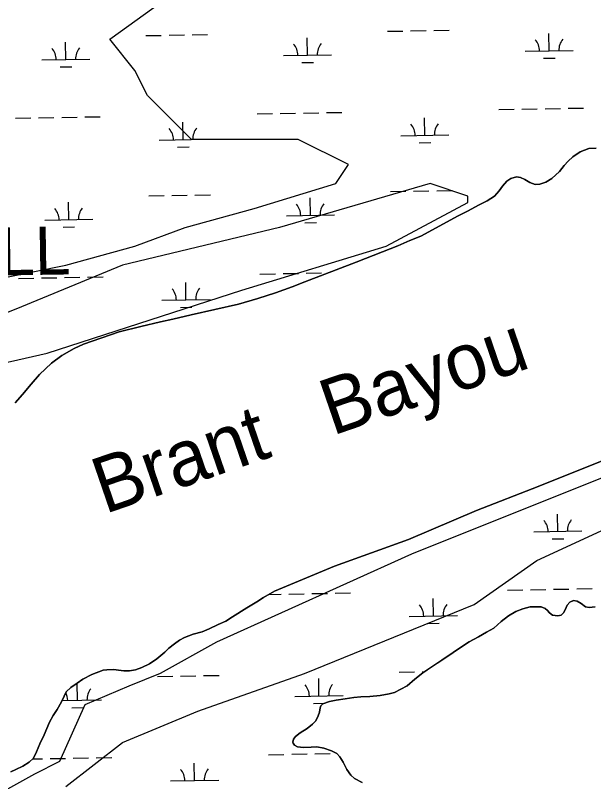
# Model space of a CAD drawing. Extents: x 3914892 to 3953151, y 242587 to 268572.
# Drawn here: x 3944172 to 3945373, y 257845 to 259437 of the extents above; entities that cross this region are included whole.
import ezdxf

# ---------------------------------------------------------------- set-up
doc = ezdxf.new("R2010")
doc.units = 0
for name, color, linetype in [('V-RIVR-IDEN', 7, 'Continuous'), ('V-RRAP-SILL-IDEN', 7, 'Continuous'), ('V-SITE-VEGE', 7, 'Continuous'), ('V-TOPO-SHOR', 7, 'Continuous'), ('V-WETL-SWMP', 7, 'Continuous')]:
    doc.layers.add(name, color=color, linetype=linetype)

msp = doc.modelspace()

# ---------------------------------------------------------------- linework, layer by layer
at = {"layer": 'V-SITE-VEGE'}
for points in [[(3944146.9, 258891.7), (3944277.3, 258917.8), (3944420.8, 258956.9), (3944525.2, 258996.1), (3944668.6, 259035.2), (3944838.2, 259087.4), (3944864.3, 259126.5), (3944759.9, 259178.7), (3944668.6, 259178.7), (3944538.2, 259178.7), (3944446.9, 259270), (3944420.8, 259322.1), (3944368.6, 259387.3), (3944459.9, 259452.6)], [(3943951.3, 258670), (3944238.2, 258735.2), (3944642.5, 258865.6), (3944942.5, 258956.9), (3945112.1, 259048.2), (3945112.1, 259061.3), (3945033.8, 259087.4), (3944720.8, 258996.1), (3944394.7, 258917.8), (3944173, 258826.5), (3944042.6, 258774.3)], [(3944277.3, 257835.2), (3944394.7, 257926.5), (3944551.2, 257991.7), (3944773, 258070), (3945125.1, 258213.5), (3945255.6, 258304.8), (3945425.1, 258383), (3945568.6, 258448.2), (3945933.8, 258565.6), (3945933.8, 258565.6), (3945868.6, 258604.8), (3945646.9, 258578.7), (3944994.7, 258317.8), (3944590.4, 258135.2), (3944473, 258070), (3944407.8, 258043.9), (3944316.5, 258004.8), (3944264.3, 257887.4), (3944212.1, 257861.3), (3944094.7, 257796.1)]]:
    msp.add_lwpolyline(points, dxfattribs=at)
at = {"layer": 'V-TOPO-SHOR'}
for points in [[(3944171.9, 258631.9), (3944187.3, 258649.2), (3944204.9, 258671), (3944222.6, 258690.9), (3944247.2, 258714.1), (3944268.9, 258730), (3944294.4, 258744.7), (3944313.7, 258753.9), (3944387.7, 258779.6), (3944432.9, 258790.8), (3944473.8, 258799.9), (3944499.3, 258805.8), (3944537.4, 258814.4), (3944636.1, 258836.5), (3944676.2, 258848.7), (3944712.8, 258860.5), (3944747.1, 258872.8), (3944773.2, 258882.9), (3944880.2, 258923.7), (3944934.7, 258945.3), (3944966.7, 258958.1), (3944991.8, 258969.2), (3945014.3, 258977.7), (3945091.9, 259020.5), (3945111, 259030.2), (3945135.6, 259042.9), (3945152.2, 259051.1), (3945167.1, 259061.3), (3945177.2, 259071.9), (3945183.9, 259081.5), (3945193.3, 259092.3), (3945201.6, 259098), (3945213.3, 259101), (3945221.3, 259100), (3945230.4, 259095.9), (3945241.1, 259089.4), (3945251.8, 259085.6), (3945261.5, 259086.3), (3945274.2, 259090.3), (3945286.7, 259097.7), (3945302.5, 259112.4), (3945312, 259124.7), (3945320.4, 259134), (3945330.2, 259142.7), (3945345.4, 259153), (3945363, 259160.2), (3945378.3, 259160.6)], [(3945405.1, 258516.9), (3945257.8, 258458.5), (3945129.7, 258408.5), (3944988.9, 258348.3), (3944835, 258293), (3944710.3, 258240.9), (3944687.9, 258227.6), (3944673.5, 258218.5), (3944653, 258206.2), (3944623.5, 258188), (3944609.2, 258179), (3944593.5, 258171.8), (3944574.8, 258163.1), (3944560, 258156.8), (3944541.4, 258151.4), (3944523.8, 258144.6), (3944513.1, 258139.1), (3944502.7, 258131.9), (3944491.4, 258122.3), (3944482.6, 258114.3), (3944466.1, 258100.7), (3944450.8, 258090.4), (3944435.3, 258082.6), (3944422, 258077.4), (3944409.3, 258075.5), (3944397.9, 258075.3), (3944386.3, 258077.1), (3944376.7, 258078.5), (3944362.6, 258077.9), (3944354.8, 258077), (3944331.4, 258067.7), (3944312.3, 258058.1), (3944300.8, 258050.1), (3944287.6, 258041.3), (3944278, 258031.9), (3944273.4, 258022.8), (3944268.3, 258011.3), (3944259.2, 257995.6), (3944251.2, 257982.5), (3944243.2, 257968.9), (3944232, 257942.8), (3944223.5, 257924.2), (3944216.1, 257907.6), (3944209.9, 257894.3), (3944200.7, 257885.6), (3944187.8, 257877.4), (3944173.5, 257870.9), (3944162.7, 257866.2)], [(3945305.8, 258191.2), (3945310.8, 258196.1), (3945314.3, 258202.5), (3945318.1, 258211.8), (3945323.9, 258218.3), (3945331.3, 258221.5), (3945339.3, 258220.4), (3945347.6, 258215.3), (3945356.7, 258208.6), (3945364, 258206.9), (3945376.6, 258208.5)], [(3944892.8, 257843.8), (3944877, 257851.8), (3944869, 257859.1), (3944861, 257870.4), (3944853.2, 257886.2), (3944846, 257897.3), (3944839.9, 257903.7), (3944828.9, 257909.3), (3944813, 257915.3), (3944798.7, 257917.7), (3944786.8, 257917.3), (3944770.8, 257916.1), (3944758.1, 257917.9), (3944751.8, 257921.4), (3944749, 257925.2), (3944748.3, 257927.8), (3944750.1, 257933.8), (3944753.8, 257939.5), (3944763.7, 257946.9), (3944778.4, 257956), (3944789.7, 257964.8), (3944796.1, 257972.1), (3944801.5, 257982), (3944804.2, 257989.7), (3944805.7, 257998.9), (3944806.9, 258002.6), (3944810.6, 258006.8), (3944824.4, 258011.9), (3944838.6, 258014.5), (3944857.4, 258017.2), (3944875.5, 258019.9), (3944890.1, 258021.9), (3944908.2, 258022.4), (3944930, 258024.3), (3944948.8, 258028), (3944959.8, 258030.6), (3944985.7, 258044.6), (3945001.8, 258058.3), (3945018.3, 258071.6), (3945038.5, 258085), (3945058, 258097.7), (3945081.5, 258113.9), (3945094.6, 258122.5), (3945114.5, 258135.9), (3945134, 258146), (3945151.1, 258155.5), (3945165.7, 258164.4), (3945181.3, 258177.7), (3945196.2, 258189.9), (3945211.5, 258198.6), (3945225.9, 258204.4), (3945241.3, 258208.7), (3945264, 258208.6), (3945272.3, 258205.3), (3945277.2, 258200.8), (3945281.8, 258195.8), (3945288.1, 258191.1), (3945298.8, 258189.7), (3945305.8, 258191.2)]]:
    msp.add_lwpolyline(points, dxfattribs=at)
at = {"layer": 'V-WETL-SWMP'}
for p, q in [((3944443.5, 259394.3), (3944475.5, 259394.9)), ((3944491.5, 259395.2), (3944523.5, 259395.8)), ((3944539.5, 259396.1), (3944571.5, 259396.6)), ((3944945.3, 259403.3), (3944977.3, 259403.9)), ((3944993.3, 259404.2), (3945025.3, 259404.8)), ((3945041.3, 259405), (3945073.3, 259405.6)), ((3945281, 259362.9), (3945280.3, 259398.9)), ((3944277.3, 259344.9), (3944276.7, 259380.9)), ((3944779.1, 259353.9), (3944778.5, 259389.9)), ((3945231, 259362), (3945330.9, 259363.8)), ((3944227.3, 259344), (3944327.3, 259345.8)), ((3944729.1, 259353), (3944829.1, 259354.8)), ((3945269.2, 259347.3), (3945293.2, 259347.7)), ((3944265.6, 259329.3), (3944289.6, 259329.7)), ((3944767.4, 259338.3), (3944791.4, 259338.7)), ((3944674.4, 259232), (3944706.4, 259232.5)), ((3944722.4, 259232.8), (3944754.4, 259233.4)), ((3944770.4, 259233.7), (3944802.4, 259234.2)), ((3944818.4, 259234.5), (3944850.4, 259235.1)), ((3945176.3, 259240.9), (3945208.3, 259241.5)), ((3945224.3, 259241.8), (3945256.3, 259242.4)), ((3945272.3, 259242.6), (3945304.3, 259243.2)), ((3945320.3, 259243.5), (3945352.2, 259244.1)), ((3944172.6, 259223), (3944204.6, 259223.5)), ((3944220.6, 259223.8), (3944252.6, 259224.4)), ((3944268.6, 259224.7), (3944300.6, 259225.3)), ((3944316.6, 259225.6), (3944348.6, 259226.1)), ((3945022.6, 259187.4), (3945022, 259223.4)), ((3944520.8, 259178.5), (3944520.1, 259214.4)), ((3944972.6, 259186.5), (3945072.6, 259188.3)), ((3944470.8, 259177.6), (3944570.8, 259179.3)), ((3945010.9, 259171.8), (3945034.9, 259172.2)), ((3944509.1, 259162.8), (3944533.1, 259163.2)), ((3945345.4, 259153), (3945330.2, 259142.7)), ((3945363, 259160.2), (3945345.4, 259153)), ((3945378.3, 259160.6), (3945363, 259160.2)), ((3945330.2, 259142.7), (3945320.4, 259134)), ((3945312, 259124.7), (3945302.5, 259112.4)), ((3945320.4, 259134), (3945312, 259124.7)), ((3945302.5, 259112.4), (3945286.7, 259097.7)), ((3945193.3, 259092.3), (3945183.9, 259081.5)), ((3945201.6, 259098), (3945193.3, 259092.3)), ((3945213.3, 259101), (3945201.6, 259098)), ((3945221.3, 259100), (3945213.3, 259101)), ((3945230.4, 259095.9), (3945221.3, 259100)), ((3945241.1, 259089.4), (3945230.4, 259095.9)), ((3945251.8, 259085.6), (3945241.1, 259089.4)), ((3945274.2, 259090.3), (3945261.5, 259086.3)), ((3945286.7, 259097.7), (3945274.2, 259090.3)), ((3945047.3, 259072.4), (3945079.3, 259073)), ((3945183.9, 259081.5), (3945177.2, 259071.9)), ((3945261.5, 259086.3), (3945251.8, 259085.6)), ((3944449.5, 259061.7), (3944481.5, 259062.3)), ((3944497.4, 259062.6), (3944529.4, 259063.2)), ((3944545.4, 259063.4), (3944577.4, 259064)), ((3944785.1, 259021.3), (3944784.4, 259057.3)), ((3944951.3, 259070.7), (3944983.3, 259071.3)), ((3944999.3, 259071.6), (3945031.3, 259072.1)), ((3945167.1, 259061.3), (3945152.2, 259051.1)), ((3945177.2, 259071.9), (3945167.1, 259061.3)), ((3944283.2, 259012.3), (3944282.6, 259048.3)), ((3945135.6, 259042.9), (3945111, 259030.2)), ((3945152.2, 259051.1), (3945135.6, 259042.9)), ((3945111, 259030.2), (3945091.9, 259020.5)), ((3944233.3, 259011.4), (3944333.2, 259013.2)), ((3944735.1, 259020.4), (3944835.1, 259022.2)), ((3945091.9, 259020.5), (3945014.3, 258977.7)), ((3944271.5, 258996.7), (3944295.5, 258997.1)), ((3944773.4, 259005.7), (3944797.4, 259006.1)), ((3945014.3, 258977.7), (3944991.8, 258969.2)), ((3944991.8, 258969.2), (3944966.7, 258958.1)), ((3944966.7, 258958.1), (3944934.7, 258945.3)), ((3944934.7, 258945.3), (3944880.2, 258923.7)), ((3944880.2, 258923.7), (3944773.2, 258882.9)), ((3944680.4, 258899.3), (3944712.4, 258899.9)), ((3944728.4, 258900.2), (3944760.4, 258900.8)), ((3944776.4, 258901), (3944808.4, 258901.6)), ((3944178.6, 258890.4), (3944210.6, 258890.9)), ((3944226.6, 258891.2), (3944258.6, 258891.8)), ((3944274.6, 258892.1), (3944306.5, 258892.6)), ((3944322.5, 258892.9), (3944354.5, 258893.5)), ((3944773.2, 258882.9), (3944747.1, 258872.8)), ((3944526.7, 258845.8), (3944526.1, 258881.8)), ((3944747.1, 258872.8), (3944712.8, 258860.5)), ((3944712.8, 258860.5), (3944676.2, 258848.7)), ((3944476.7, 258844.9), (3944576.7, 258846.7)), ((3944636.1, 258836.5), (3944537.4, 258814.4)), ((3944676.2, 258848.7), (3944636.1, 258836.5)), ((3944515, 258830.2), (3944539, 258830.6)), ((3944499.3, 258805.8), (3944473.8, 258799.9)), ((3944537.4, 258814.4), (3944499.3, 258805.8)), ((3944432.9, 258790.8), (3944387.7, 258779.6)), ((3944473.8, 258799.9), (3944432.9, 258790.8)), ((3944387.7, 258779.6), (3944313.7, 258753.9)), ((3944294.4, 258744.7), (3944268.9, 258730)), ((3944313.7, 258753.9), (3944294.4, 258744.7)), ((3944268.9, 258730), (3944247.2, 258714.1)), ((3944247.2, 258714.1), (3944222.6, 258690.9)), ((3944222.6, 258690.9), (3944204.9, 258671)), ((3944204.9, 258671), (3944187.3, 258649.2)), ((3944187.3, 258649.2), (3944171.9, 258631.9)), ((3945257.8, 258458.5), (3945405.1, 258516.9)), ((3945129.7, 258408.5), (3945257.8, 258458.5)), ((3944988.9, 258348.3), (3945129.7, 258408.5)), ((3945298.8, 258365), (3945298.2, 258401)), ((3945248.8, 258364.1), (3945348.8, 258365.9)), ((3944835, 258293), (3944988.9, 258348.3)), ((3945287.1, 258349.4), (3945311.1, 258349.8)), ((3944710.3, 258240.9), (3944835, 258293)), ((3945338.1, 258245.6), (3945370.1, 258246.2)), ((3944687.9, 258227.6), (3944710.3, 258240.9)), ((3944699, 258234.2), (3944724.3, 258234.7)), ((3944740.3, 258234.9), (3944772.3, 258235.5)), ((3944788.3, 258235.8), (3944820.3, 258236.4)), ((3944836.3, 258236.7), (3944868.3, 258237.2)), ((3945194.1, 258243.1), (3945226.1, 258243.6)), ((3945242.1, 258243.9), (3945274.1, 258244.5)), ((3945290.1, 258244.8), (3945322.1, 258245.4)), ((3944653, 258206.2), (3944673.5, 258218.5)), ((3944673.5, 258218.5), (3944687.9, 258227.6)), ((3945040.5, 258189.6), (3945039.8, 258225.6)), ((3945323.9, 258218.3), (3945318.1, 258211.8)), ((3945331.3, 258221.5), (3945323.9, 258218.3)), ((3945339.3, 258220.4), (3945331.3, 258221.5)), ((3945347.6, 258215.3), (3945339.3, 258220.4)), ((3945356.7, 258208.6), (3945347.6, 258215.3)), ((3944623.5, 258188), (3944653, 258206.2)), ((3945211.5, 258198.6), (3945196.2, 258189.9)), ((3945225.9, 258204.4), (3945211.5, 258198.6)), ((3945241.3, 258208.7), (3945225.9, 258204.4)), ((3945264, 258208.6), (3945241.3, 258208.7)), ((3945272.3, 258205.3), (3945264, 258208.6)), ((3945277.2, 258200.8), (3945272.3, 258205.3)), ((3945281.8, 258195.8), (3945277.2, 258200.8)), ((3945314.3, 258202.5), (3945310.8, 258196.1)), ((3945318.1, 258211.8), (3945314.3, 258202.5)), ((3945364, 258206.9), (3945356.7, 258208.6)), ((3945376.6, 258208.5), (3945364, 258206.9)), ((3944609.2, 258179), (3944623.5, 258188)), ((3944990.5, 258188.7), (3945090.5, 258190.5)), ((3945196.2, 258189.9), (3945181.3, 258177.7)), ((3945288.1, 258191.1), (3945281.8, 258195.8)), ((3945298.8, 258189.7), (3945288.1, 258191.1)), ((3945305.8, 258191.2), (3945298.8, 258189.7)), ((3945310.8, 258196.1), (3945305.8, 258191.2)), ((3944574.8, 258163.1), (3944593.5, 258171.8)), ((3944593.5, 258171.8), (3944609.2, 258179)), ((3945028.7, 258173.9), (3945052.7, 258174.4)), ((3945181.3, 258177.7), (3945165.7, 258164.4)), ((3944523.8, 258144.6), (3944541.4, 258151.4)), ((3944541.4, 258151.4), (3944560, 258156.8)), ((3944560, 258156.8), (3944574.8, 258163.1)), ((3945151.1, 258155.5), (3945134, 258146)), ((3945165.7, 258164.4), (3945151.1, 258155.5)), ((3944502.7, 258131.9), (3944513.1, 258139.1)), ((3944513.1, 258139.1), (3944523.8, 258144.6)), ((3945114.5, 258135.9), (3945094.6, 258122.5)), ((3945134, 258146), (3945114.5, 258135.9)), ((3944482.6, 258114.3), (3944491.4, 258122.3)), ((3944491.4, 258122.3), (3944502.7, 258131.9)), ((3945094.6, 258122.5), (3945081.5, 258113.9)), ((3944466.1, 258100.7), (3944482.6, 258114.3)), ((3945081.5, 258113.9), (3945058, 258097.7)), ((3944435.3, 258082.6), (3944450.8, 258090.4)), ((3944450.8, 258090.4), (3944466.1, 258100.7)), ((3945058, 258097.7), (3945038.5, 258084.9)), ((3944331.4, 258067.7), (3944354.8, 258077)), ((3944354.8, 258077), (3944362.6, 258077.9)), ((3944362.6, 258077.9), (3944376.7, 258078.5)), ((3944376.7, 258078.5), (3944386.3, 258077.1)), ((3944386.3, 258077.1), (3944397.9, 258075.3)), ((3944397.9, 258075.3), (3944409.3, 258075.5)), ((3944409.3, 258075.5), (3944422, 258077.4)), ((3944422, 258077.4), (3944435.3, 258082.6)), ((3944969.1, 258072.8), (3945001.1, 258073.4)), ((3945018.3, 258071.6), (3945001.8, 258058.3)), ((3945017.1, 258073.7), (3945021.6, 258073.8)), ((3945038.5, 258084.9), (3945018.3, 258071.6)), ((3944300.8, 258050.1), (3944312.3, 258058.1)), ((3944312.3, 258058.1), (3944331.4, 258067.7)), ((3944467.3, 258063.9), (3944499.3, 258064.4)), ((3944515.3, 258064.7), (3944547.3, 258065.3)), ((3944563.3, 258065.6), (3944595.3, 258066.2)), ((3944802.9, 258023.4), (3944802.3, 258059.4)), ((3945001.8, 258058.3), (3944985.7, 258044.6)), ((3944278, 258031.9), (3944287.6, 258041.3)), ((3944287.6, 258041.3), (3944300.8, 258050.1)), ((3944301.1, 258014.5), (3944300.5, 258049.9)), ((3944985.7, 258044.6), (3944959.8, 258030.6)), ((3944268.3, 258011.3), (3944273.4, 258022.8)), ((3944273.4, 258022.8), (3944278, 258031.9)), ((3944752.9, 258022.5), (3944852.9, 258024.3)), ((3944930, 258024.3), (3944908.2, 258022.4)), ((3944948.8, 258028), (3944930, 258024.3)), ((3944959.8, 258030.6), (3944948.8, 258028)), ((3944259.2, 257995.6), (3944268.3, 258011.3)), ((3944269.4, 258013.9), (3944351.1, 258015.3)), ((3944791.2, 258007.8), (3944814.3, 258008.2)), ((3944810.6, 258006.8), (3944806.9, 258002.6)), ((3944824.4, 258011.9), (3944810.6, 258006.8)), ((3944838.6, 258014.5), (3944824.4, 258011.9)), ((3944857.4, 258017.2), (3944838.6, 258014.5)), ((3944875.5, 258019.9), (3944857.4, 258017.2)), ((3944890.1, 258021.9), (3944875.5, 258019.9)), ((3944908.2, 258022.4), (3944890.1, 258021.9)), ((3944251.2, 257982.5), (3944259.2, 257995.6)), ((3944289.4, 257998.8), (3944313.4, 257999.2)), ((3944805.7, 257998.9), (3944804.2, 257989.7)), ((3944806.9, 258002.6), (3944805.7, 257998.9)), ((3944243.2, 257968.9), (3944251.2, 257982.5)), ((3944801.5, 257982), (3944796.1, 257972.1)), ((3944804.2, 257989.7), (3944801.5, 257982)), ((3944232, 257942.8), (3944243.2, 257968.9)), ((3944789.7, 257964.8), (3944778.4, 257956)), ((3944796.1, 257972.1), (3944789.7, 257964.8)), ((3944763.7, 257946.9), (3944753.8, 257939.5)), ((3944778.4, 257956), (3944763.7, 257946.9)), ((3944223.5, 257924.2), (3944232, 257942.8)), ((3944750.1, 257933.8), (3944748.3, 257927.8)), ((3944748.3, 257927.8), (3944749, 257925.2)), ((3944753.8, 257939.5), (3944750.1, 257933.8)), ((3944216.1, 257907.6), (3944223.5, 257924.2)), ((3944749, 257925.2), (3944751.8, 257921.4)), ((3944751.8, 257921.4), (3944758.1, 257917.9)), ((3944758.1, 257917.9), (3944770.8, 257916.1)), ((3944770.8, 257916.1), (3944786.8, 257917.3)), ((3944786.8, 257917.3), (3944798.7, 257917.7)), ((3944798.7, 257917.7), (3944813, 257915.3)), ((3944813, 257915.3), (3944828.9, 257909.3)), ((3944209.9, 257894.3), (3944216.1, 257907.6)), ((3944340.4, 257895.1), (3944372.4, 257895.6)), ((3944698.3, 257901.5), (3944730.2, 257902)), ((3944746.2, 257902.3), (3944778.2, 257902.9)), ((3944794.2, 257903.2), (3944826.2, 257903.8)), ((3944828.9, 257909.3), (3944839.9, 257903.7)), ((3944839.9, 257903.7), (3944846, 257897.3)), ((3944846, 257897.3), (3944853.2, 257886.2)), ((3944187.8, 257877.4), (3944200.7, 257885.6)), ((3944200.7, 257885.6), (3944209.9, 257894.3)), ((3944208.1, 257892.7), (3944228.4, 257893.1)), ((3944244.4, 257893.3), (3944276.4, 257893.9)), ((3944292.4, 257894.2), (3944324.4, 257894.8)), ((3944544.6, 257848), (3944543.9, 257884)), ((3944853.2, 257886.2), (3944861, 257870.4)), ((3944162.7, 257866.2), (3944173.5, 257870.9)), ((3944173.5, 257870.9), (3944187.8, 257877.4)), ((3944861, 257870.4), (3944869, 257859.1)), ((3944494.6, 257847.1), (3944594.6, 257848.9)), ((3944869, 257859.1), (3944877, 257851.8)), ((3944877, 257851.8), (3944892.8, 257843.8))]:
    msp.add_line(p, q, dxfattribs=at)
for centre, start, end in [((3944723.9, 259353.4), 0.2532, 41.7968), ((3944834.4, 259355.4), 140.2532, 181.7968), ((3945225.7, 259362.4), 0.2532, 41.7968), ((3945336.2, 259364.4), 140.2532, 181.7968), ((3944222.1, 259344.4), 0.2532, 41.7968), ((3944332.5, 259346.4), 140.2532, 181.7968), ((3944465.5, 259177.9), 0.2532, 41.7968), ((3944576, 259179.9), 140.2532, 181.7968), ((3944967.4, 259186.9), 0.2532, 41.7968), ((3945077.8, 259188.9), 140.2532, 181.7968), ((3944729.8, 259020.8), 0.2532, 41.7968), ((3944840.3, 259022.8), 140.2532, 181.7968), ((3944228, 259011.8), 0.2532, 41.7968), ((3944338.5, 259013.8), 140.2532, 181.7968), ((3944471.5, 258845.3), 0.2532, 41.7968), ((3944582, 258847.3), 140.2532, 181.7968), ((3945354, 258366.5), 140.2532, 181.7968), ((3945243.6, 258364.5), 0.2532, 41.7968), ((3944985.2, 258189.1), 0.2532, 41.7968), ((3945095.7, 258191), 140.2532, 181.7968), ((3944747.7, 258022.9), 0.2532, 41.7968), ((3944858.2, 258024.9), 140.2532, 181.7968), ((3944245.9, 258013.9), 0.2532, 27.3694), ((3944356.3, 258015.9), 140.2532, 181.7968), ((3944489.3, 257847.5), 0.2532, 41.7968), ((3944599.8, 257849.4), 140.2532, 181.7968)]:
    msp.add_arc(centre, 35.2, start, end, dxfattribs=at)

# ---------------------------------------------------------------- texts
at = {"layer": 'V-RIVR-IDEN'}
msp.add_text('Brant   Bayou', height=116, rotation=18.985, dxfattribs=at).set_placement((3944357.5, 258400.5))
at = {"layer": 'V-RRAP-SILL-IDEN'}
msp.add_text('MATTRESS SILL', height=100, rotation=0.8953, dxfattribs=at).set_placement((3943247.5, 258882.4))

doc.saveas('drawing.dxf')
